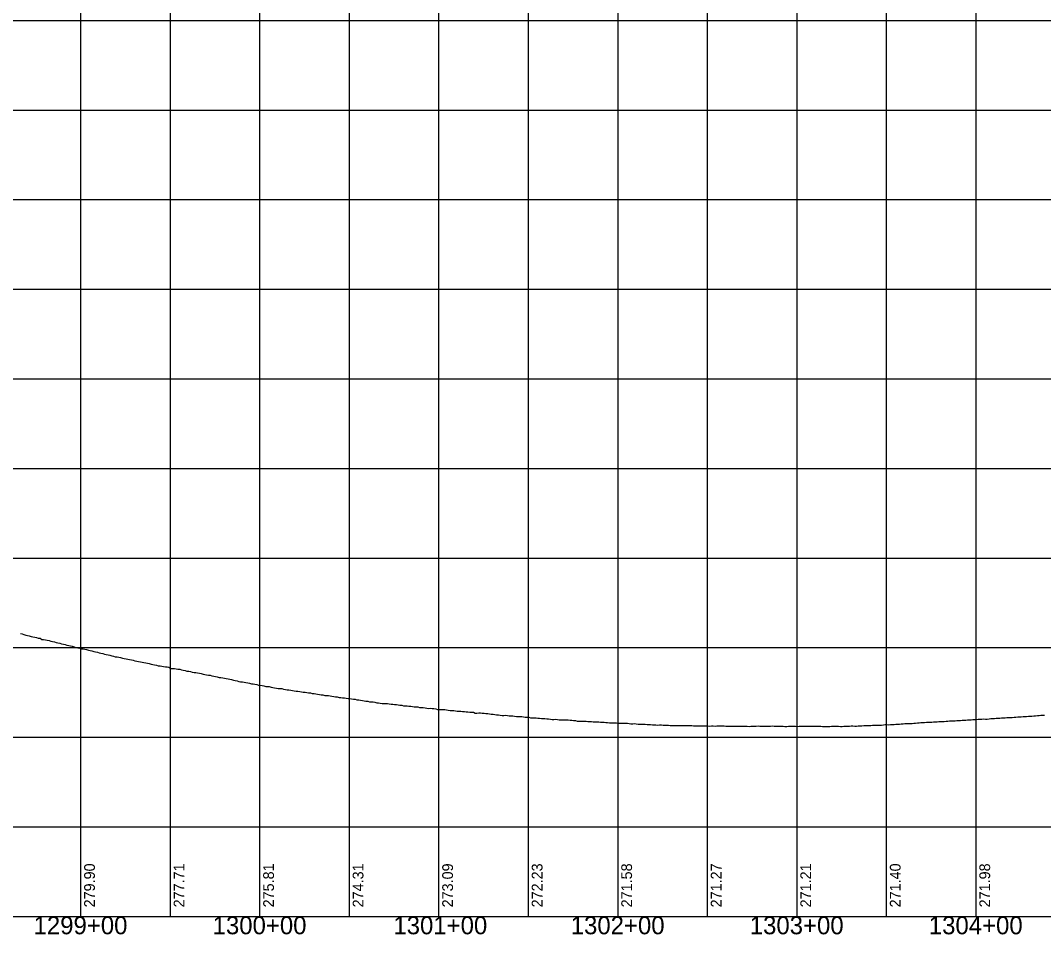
# Model space of a CAD drawing. Extents: x -90830 to 2015517, y -20856 to 836331.
# Drawn here: x 9839 to 10410, y 46128 to 46638 of the extents above; entities that cross this region are included whole.
import ezdxf

# ---------------------------------------------------------------- set-up
doc = ezdxf.new("R2010")
doc.units = 0
for name, color, linetype in [('Level 1', 7, 'Continuous'), ('RD_DDB_Profile_EX', 7, 'Continuous'), ('RD_DDB_StaTX', 7, 'Continuous'), ('RD_DDB_StripGrade', 7, 'Continuous'), ('RD_GPK_Profile_Cell', 7, 'Continuous')]:
    doc.layers.add(name, color=color, linetype=linetype)

msp = doc.modelspace()

# ---------------------------------------------------------------- linework, layer by layer
at = {"layer": 'Level 1'}
for p, q in [((9872.4, 47137.92), (9872.4, 46637.92)), ((9922.4, 47137.92), (9922.4, 46637.92)), ((9972.4, 47137.92), (9972.4, 46637.92)), ((10022.4, 47137.92), (10022.4, 46637.92)), ((10072.4, 47137.92), (10072.4, 46637.92)), ((10122.4, 47137.92), (10122.4, 46637.92)), ((10172.4, 47137.92), (10172.4, 46637.92)), ((10222.4, 47137.92), (10222.4, 46637.92)), ((10272.4, 47137.92), (10272.4, 46637.92)), ((10322.4, 47137.92), (10322.4, 46637.92)), ((10372.4, 47137.92), (10372.4, 46637.92)), ((9372.4, 46637.92), (10972.4, 46637.92)), ((9372.4, 46637.92), (10972.4, 46637.92)), ((9872.4, 46637.92), (9872.4, 46137.92)), ((9922.4, 46637.92), (9922.4, 46137.92)), ((9972.4, 46637.92), (9972.4, 46137.92)), ((10022.4, 46637.92), (10022.4, 46137.92)), ((10072.4, 46637.92), (10072.4, 46137.92)), ((10122.4, 46637.92), (10122.4, 46137.92)), ((10172.4, 46637.92), (10172.4, 46137.92)), ((10222.4, 46637.92), (10222.4, 46137.92)), ((10272.4, 46637.92), (10272.4, 46137.92)), ((10322.4, 46637.92), (10322.4, 46137.92)), ((10372.4, 46637.92), (10372.4, 46137.92)), ((9372.4, 46587.92), (10972.4, 46587.92)), ((9372.4, 46537.92), (10972.4, 46537.92)), ((9372.4, 46487.92), (10972.4, 46487.92)), ((9372.4, 46437.92), (10972.4, 46437.92)), ((9372.4, 46387.92), (10972.4, 46387.92)), ((9372.4, 46337.92), (10972.4, 46337.92)), ((9372.4, 46287.92), (10972.4, 46287.92)), ((9372.4, 46237.92), (10972.4, 46237.92)), ((9372.4, 46187.92), (10972.4, 46187.92)), ((9372.4, 46137.92), (10972.4, 46137.92))]:
    msp.add_line(p, q, dxfattribs=at)
at = {"layer": 'RD_DDB_Profile_EX'}
for points in [[(9838.78, 46295.72), (9839.78, 46295.55), (9840.78, 46295.31), (9841.78, 46294.92), (9842.78, 46294.75), (9843.78, 46294.41), (9844.78, 46294.15), (9845.78, 46294), (9846.78, 46293.71), (9847.78, 46293.54), (9848.78, 46293.25), (9849.78, 46293.09), (9850.78, 46292.42), (9851.78, 46292.38), (9852.78, 46292.28), (9853.78, 46292.04), (9854.78, 46291.92), (9855.78, 46291.45), (9856.78, 46291.32), (9857.78, 46291.16), (9858.78, 46290.82), (9859.78, 46290.65), (9860.78, 46290.36), (9861.78, 46290.06), (9862.78, 46289.9), (9863.78, 46289.65), (9864.78, 46289.31), (9865.78, 46289.15), (9866.78, 46288.86), (9867.78, 46288.7), (9868.78, 46288.41), (9869.78, 46287.92), (9870.78, 46287.84), (9871.78, 46287.7), (9872.78, 46287.26), (9873.78, 46287.24)], [(9873.78, 46287.24), (9874.78, 46287.04), (9875.78, 46286.79), (9876.78, 46286.54), (9877.78, 46286.28), (9878.78, 46286.08), (9879.78, 46285.78), (9880.78, 46285.47), (9881.78, 46285.36), (9882.78, 46284.97), (9883.78, 46284.85), (9884.78, 46284.55), (9885.78, 46284.29), (9886.78, 46284.13), (9887.78, 46283.79), (9888.78, 46283.68), (9889.78, 46283.39), (9890.78, 46283.09), (9891.78, 46282.84), (9892.78, 46282.74), (9893.78, 46282.54), (9894.78, 46282.34), (9895.78, 46282.09), (9896.78, 46281.88), (9897.78, 46281.68), (9898.78, 46281.43), (9899.78, 46281.23), (9900.78, 46281.03), (9901.78, 46280.83), (9902.78, 46280.58), (9903.78, 46280.32), (9904.78, 46280.12), (9905.78, 46279.92), (9906.78, 46279.71), (9907.78, 46279.56), (9908.78, 46279.35), (9909.78, 46279.24), (9910.78, 46278.99), (9911.78, 46278.64), (9912.78, 46278.48), (9913.78, 46278.28), (9914.78, 46278.12), (9915.78, 46277.74), (9916.78, 46277.68), (9917.78, 46277.62), (9918.78, 46277.38), (9919.78, 46277.27), (9920.78, 46277.12), (9921.78, 46276.91), (9922.78, 46276.24), (9923.78, 46276.19), (9924.78, 46276.32), (9925.78, 46276.07), (9926.78, 46275.91), (9927.78, 46275.87), (9928.78, 46275.52), (9929.78, 46275.32), (9930.78, 46275.21), (9931.78, 46274.82), (9932.78, 46274.8), (9933.78, 46274.59), (9934.78, 46274.14), (9935.78, 46274.1), (9936.78, 46274), (9937.78, 46273.85), (9938.78, 46273.7), (9939.78, 46273.5), (9940.78, 46273.16), (9941.78, 46272.99), (9942.78, 46272.67), (9943.78, 46272.53), (9944.78, 46272.45), (9945.78, 46272.11), (9946.78, 46271.88), (9947.78, 46271.81), (9948.78, 46271.52), (9949.78, 46271.28), (9950.78, 46271.19), (9951.78, 46271.07), (9952.78, 46270.87), (9953.78, 46270.63), (9954.78, 46270.47), (9955.78, 46270.22), (9956.78, 46270.02), (9957.78, 46269.75), (9958.78, 46269.62), (9959.78, 46269.33), (9960.78, 46269.05), (9961.78, 46268.82), (9962.78, 46268.75), (9963.78, 46268.57), (9964.78, 46268.41), (9965.78, 46268.25), (9966.78, 46268.01), (9967.78, 46267.78), (9968.78, 46267.68), (9969.78, 46267.57), (9970.78, 46267.34), (9971.78, 46267), (9972.78, 46266.94), (9973.78, 46266.84)], [(9973.78, 46266.84), (9974.78, 46266.64), (9975.78, 46266.22), (9976.78, 46266.21), (9977.78, 46266.13), (9978.78, 46265.86), (9979.78, 46265.71), (9980.78, 46265.53), (9981.78, 46265.22), (9982.78, 46265.14), (9983.78, 46265.12), (9984.78, 46265.01), (9985.78, 46264.79), (9986.78, 46264.5), (9987.78, 46264.3), (9988.78, 46264.29), (9989.78, 46264.21), (9990.78, 46263.97), (9991.78, 46263.78), (9992.78, 46263.61), (9993.78, 46263.6), (9994.78, 46263.47), (9995.78, 46263.2), (9996.78, 46263.06), (9997.78, 46263.01), (9998.78, 46262.94), (9999.78, 46262.76), (10000.78, 46262.62), (10001.78, 46262.32), (10002.78, 46262.27), (10003.78, 46262.2), (10004.78, 46262.01), (10005.78, 46261.67), (10006.78, 46261.59), (10007.78, 46261.57), (10008.78, 46261.26), (10009.78, 46261.14), (10010.78, 46261.16), (10011.78, 46261), (10012.78, 46260.81), (10013.78, 46260.65), (10014.78, 46260.47), (10015.78, 46260.35), (10016.78, 46260.14), (10017.78, 46260.09), (10018.78, 46259.83), (10019.78, 46259.82), (10020.78, 46259.7), (10021.78, 46259.53), (10022.78, 46259.45), (10023.78, 46259.31), (10024.78, 46259.21), (10025.78, 46259.09), (10026.78, 46258.85), (10027.78, 46258.71), (10028.78, 46258.56), (10029.78, 46258.44), (10030.78, 46258.21), (10031.78, 46258.07), (10032.78, 46258.03), (10033.78, 46257.72), (10034.78, 46257.7), (10035.78, 46257.68), (10036.78, 46257.49), (10037.78, 46257.14), (10038.78, 46257.04), (10039.78, 46256.87), (10040.78, 46256.69), (10041.78, 46256.74), (10042.78, 46256.79), (10043.78, 46256.64), (10044.78, 46256.49), (10045.78, 46256.35), (10046.78, 46256.27), (10047.78, 46256.1), (10048.78, 46256.07), (10049.78, 46256.06), (10050.78, 46255.85), (10051.78, 46255.72), (10052.78, 46255.5), (10053.78, 46255.41), (10054.78, 46255.38), (10055.78, 46255.21), (10056.78, 46255.17), (10057.78, 46255.1), (10058.78, 46254.82), (10059.78, 46254.82), (10060.78, 46254.77), (10061.78, 46254.56), (10062.78, 46254.51), (10063.78, 46254.46), (10064.78, 46254.37), (10065.78, 46254.13), (10066.78, 46253.99), (10067.78, 46254.06), (10068.78, 46254), (10069.78, 46253.88), (10070.78, 46253.67), (10071.78, 46253.4), (10072.78, 46253.33), (10073.78, 46253.38)], [(10073.78, 46253.38), (10074.78, 46253.4), (10075.78, 46253.29), (10076.78, 46253.14), (10077.78, 46252.99), (10078.78, 46252.87), (10079.78, 46252.88), (10080.78, 46252.74), (10081.78, 46252.62), (10082.78, 46252.46), (10083.78, 46252.47), (10084.78, 46252.45), (10085.78, 46252.21), (10086.78, 46252.2), (10087.78, 46252.14), (10088.78, 46252.02), (10089.78, 46251.85), (10090.78, 46251.82), (10091.78, 46251.8), (10092.78, 46251.35), (10093.78, 46251.38), (10094.78, 46251.49), (10095.78, 46251.43), (10096.78, 46251.33), (10097.78, 46251.23), (10098.78, 46251.14), (10099.78, 46251.07), (10100.78, 46250.94), (10101.78, 46250.84), (10102.78, 46250.75), (10103.78, 46250.67), (10104.78, 46250.48), (10105.78, 46250.35), (10106.78, 46250.27), (10107.78, 46250.1), (10108.78, 46250.08), (10109.78, 46250.13), (10110.78, 46249.96), (10111.78, 46249.91), (10112.78, 46249.87), (10113.78, 46249.85), (10114.78, 46249.72), (10115.78, 46249.51), (10116.78, 46249.47), (10117.78, 46249.46), (10118.78, 46249.39), (10119.78, 46249.24), (10120.78, 46249.11), (10121.78, 46249.09), (10122.78, 46249.09), (10123.78, 46248.76), (10124.78, 46248.73), (10125.78, 46248.77), (10126.78, 46248.71), (10127.78, 46248.47), (10128.78, 46248.46), (10129.78, 46248.42), (10130.78, 46248.4), (10131.78, 46248.3), (10132.78, 46248.21), (10133.78, 46248.15), (10134.78, 46248.01), (10135.78, 46247.78), (10136.78, 46247.84), (10137.78, 46247.9), (10138.78, 46247.8), (10139.78, 46247.69), (10140.78, 46247.58), (10141.78, 46247.62), (10142.78, 46247.6), (10143.78, 46247.52), (10144.78, 46247.51), (10145.78, 46247.45), (10146.78, 46247.34), (10147.78, 46247.25), (10148.78, 46247.15), (10149.78, 46246.91), (10150.78, 46246.95), (10151.78, 46246.93), (10152.78, 46246.85), (10153.78, 46246.86), (10154.78, 46246.77), (10155.78, 46246.75), (10156.78, 46246.63), (10157.78, 46246.59), (10158.78, 46246.46), (10159.78, 46246.43), (10160.78, 46246.46), (10161.78, 46246.45), (10162.78, 46246.39), (10163.78, 46246.32), (10164.78, 46246.24), (10165.78, 46246.17), (10166.78, 46246.08), (10167.78, 46246.02), (10168.78, 46245.96), (10169.78, 46245.96), (10170.78, 46245.95), (10171.78, 46245.88), (10172.78, 46245.75), (10173.78, 46245.74)], [(10373.78, 46247.9), (10374.78, 46247.96), (10375.78, 46248.01), (10376.78, 46248.07), (10377.78, 46248.02), (10378.78, 46248.05), (10379.78, 46248.18), (10380.78, 46248.33), (10381.78, 46248.39), (10382.78, 46248.42), (10383.78, 46248.54), (10384.78, 46248.58), (10385.78, 46248.59), (10386.78, 46248.63), (10387.78, 46248.74), (10388.78, 46248.81), (10389.78, 46248.83), (10390.78, 46248.82), (10391.78, 46248.85), (10392.78, 46248.97), (10393.78, 46249.12), (10394.78, 46249.17), (10395.78, 46249.27), (10396.78, 46249.28), (10397.78, 46249.31), (10398.78, 46249.4), (10399.78, 46249.51), (10400.78, 46249.55), (10401.78, 46249.64), (10402.78, 46249.67), (10403.78, 46249.73), (10404.78, 46249.79), (10405.78, 46249.89), (10406.78, 46250.02), (10407.78, 46250.08), (10408.78, 46250.17), (10409.78, 46250.25), (10410.78, 46250.28)], [(10173.78, 46245.74), (10174.78, 46245.73), (10175.78, 46245.72), (10176.78, 46245.65), (10177.78, 46245.65), (10178.78, 46245.57), (10179.78, 46245.37), (10180.78, 46245.39), (10181.78, 46245.48), (10182.78, 46245.41), (10183.78, 46245.24), (10184.78, 46245.23), (10185.78, 46245.25), (10186.78, 46245.19), (10187.78, 46245.17), (10188.78, 46245.07), (10189.78, 46245.06), (10190.78, 46245), (10191.78, 46244.88), (10192.78, 46244.84), (10193.78, 46244.79), (10194.78, 46244.7), (10195.78, 46244.77), (10196.78, 46244.77), (10197.78, 46244.54), (10198.78, 46244.55), (10199.78, 46244.68), (10200.78, 46244.63), (10201.78, 46244.47), (10202.78, 46244.44), (10203.78, 46244.47), (10204.78, 46244.48), (10205.78, 46244.45), (10206.78, 46244.49), (10207.78, 46244.48), (10208.78, 46244.43), (10209.78, 46244.41), (10210.78, 46244.45), (10211.78, 46244.45), (10212.78, 46244.42), (10213.78, 46244.36), (10214.78, 46244.3), (10215.78, 46244.31), (10216.78, 46244.31), (10217.78, 46244.21), (10218.78, 46244.23), (10219.78, 46244.31), (10220.78, 46244.3), (10221.78, 46244.32), (10222.78, 46244.25), (10223.78, 46244.15), (10224.78, 46244.19), (10225.78, 46244.17), (10226.78, 46244.15), (10227.78, 46244.19), (10228.78, 46244.18), (10229.78, 46244.19), (10230.78, 46244.19), (10231.78, 46244.18), (10232.78, 46244.16), (10233.78, 46244.11), (10234.78, 46244.12), (10235.78, 46244.11), (10236.78, 46244.04), (10237.78, 46244.03), (10238.78, 46244.03), (10239.78, 46244.04), (10240.78, 46244.09), (10241.78, 46244.06), (10242.78, 46244.02), (10243.78, 46244.02), (10244.78, 46244.07), (10245.78, 46243.96), (10246.78, 46243.99), (10247.78, 46244.15), (10248.78, 46244.09), (10249.78, 46244.04), (10250.78, 46244.19), (10251.78, 46244.12), (10252.78, 46244.1), (10253.78, 46244.14), (10254.78, 46244.03), (10255.78, 46244.02), (10256.78, 46244.09), (10257.78, 46244.15), (10258.78, 46244.17), (10259.78, 46244.08), (10260.78, 46244.01), (10261.78, 46244.1), (10262.78, 46244.15), (10263.78, 46244.13), (10264.78, 46244.02), (10265.78, 46243.91), (10266.78, 46243.9), (10267.78, 46244.08), (10268.78, 46244.07), (10269.78, 46244.01), (10270.78, 46244.02), (10271.78, 46243.99), (10272.78, 46243.94), (10273.78, 46244.05)], [(10273.78, 46244.05), (10274.78, 46244.05), (10275.78, 46244.04), (10276.78, 46244.13), (10277.78, 46244.09), (10278.78, 46244.05), (10279.78, 46244.02), (10280.78, 46244.02), (10281.78, 46244.01), (10282.78, 46243.98), (10283.78, 46243.99), (10284.78, 46243.99), (10285.78, 46243.98), (10286.78, 46243.96), (10287.78, 46243.94), (10288.78, 46243.97), (10289.78, 46243.94), (10290.78, 46243.95), (10291.78, 46244), (10292.78, 46244.07), (10293.78, 46244.05), (10294.78, 46244.03), (10295.78, 46243.99), (10296.78, 46243.97), (10297.78, 46243.94), (10298.78, 46243.99), (10299.78, 46244.02), (10300.78, 46244.07), (10301.78, 46244.15), (10302.78, 46244.26), (10303.78, 46244.19), (10304.78, 46244.09), (10305.78, 46244.14), (10306.78, 46244.26), (10307.78, 46244.22), (10308.78, 46244.31), (10309.78, 46244.42), (10310.78, 46244.37), (10311.78, 46244.35), (10312.78, 46244.42), (10313.78, 46244.53), (10314.78, 46244.56), (10315.78, 46244.55), (10316.78, 46244.6), (10317.78, 46244.65), (10318.78, 46244.63), (10319.78, 46244.69), (10320.78, 46244.8), (10321.78, 46244.91), (10322.78, 46244.92), (10323.78, 46244.89), (10324.78, 46244.92), (10325.78, 46245.03), (10326.78, 46245.06), (10327.78, 46245.1), (10328.78, 46245.15), (10329.78, 46245.23), (10330.78, 46245.38), (10331.78, 46245.42), (10332.78, 46245.48), (10333.78, 46245.56), (10334.78, 46245.59), (10335.78, 46245.62), (10336.78, 46245.62), (10337.78, 46245.65), (10338.78, 46245.8), (10339.78, 46245.86), (10340.78, 46245.93), (10341.78, 46246.07), (10342.78, 46246.08), (10343.78, 46246.16), (10344.78, 46246.23), (10345.78, 46246.28), (10346.78, 46246.32), (10347.78, 46246.38), (10348.78, 46246.43), (10349.78, 46246.43), (10350.78, 46246.49), (10351.78, 46246.63), (10352.78, 46246.74), (10353.78, 46246.74), (10354.78, 46246.75), (10355.78, 46246.84), (10356.78, 46246.83), (10357.78, 46246.98), (10358.78, 46247.05), (10359.78, 46247.02), (10360.78, 46247.1), (10361.78, 46247.17), (10362.78, 46247.29), (10363.78, 46247.26), (10364.78, 46247.35), (10365.78, 46247.47), (10366.78, 46247.44), (10367.78, 46247.52), (10368.78, 46247.59), (10369.78, 46247.66), (10370.78, 46247.7), (10371.78, 46247.79), (10372.78, 46247.86), (10373.78, 46247.9)]]:
    msp.add_lwpolyline(points, dxfattribs=at)
at = {"layer": 'RD_GPK_Profile_Cell'}
msp.add_line((9373.78, 46137.92), (11473.78, 46137.92), dxfattribs=at)

# ---------------------------------------------------------------- texts
at = {"layer": 'RD_DDB_StaTX'}
for s, p in [('1299+00', (9846.15, 46127.92)), ('1300+00', (9946.15, 46127.92)), ('1301+00', (10047.11, 46127.92)), ('1302+00', (10146.15, 46127.92)), ('1303+00', (10246.15, 46127.92)), ('1304+00', (10346.15, 46127.92))]:
    msp.add_text(s, height=10, dxfattribs=at).set_placement(p)
at = {"layer": 'RD_DDB_StripGrade'}
for s, p in [('279.90', (9880.4, 46142.92)), ('277.71', (9930.4, 46142.92)), ('275.81', (9980.4, 46142.92)), ('274.31', (10030.4, 46142.92)), ('273.09', (10080.4, 46142.92)), ('272.23', (10130.4, 46142.92)), ('271.58', (10180.4, 46142.92)), ('271.27', (10230.4, 46142.92)), ('271.21', (10280.4, 46142.92)), ('271.40', (10330.4, 46142.92)), ('271.98', (10380.4, 46142.92))]:
    msp.add_text(s, height=6, rotation=90, dxfattribs=at).set_placement(p)

doc.saveas('drawing.dxf')
